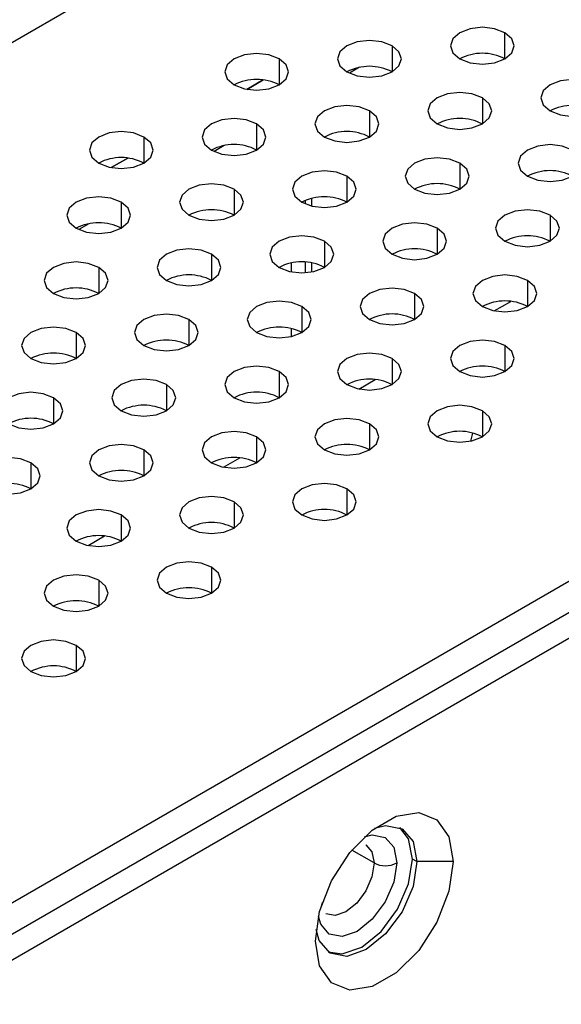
# Model space of a CAD drawing. Header units: millimetres. Extents: x 0 to 1118, y 0 to 864.
# Tile 280 of 309: x 1003.3 to 1005.42, y 712.85 to 716.7. Entities that reach past the tile are written whole.
import ezdxf

# ---------------------------------------------------------------- set-up
doc = ezdxf.new("R2010")
doc.units = ezdxf.units.MM

msp = doc.modelspace()

# ---------------------------------------------------------------- linework, layer by layer
at = {"color": 7, "linetype": 'Continuous', "lineweight": 25}
for p, q in [((985.8738, 706.5701), (1020.087, 726.3209)), ((985.8738, 703.0799), (1023.3308, 724.7034)), ((1023.4192, 724.6524), (985.8738, 702.9779)), ((1004.2511, 716.4645), (1004.1867, 716.4274)), ((1004.1867, 716.4274), (1004.2511, 716.4645)), ((1003.7208, 716.1584), (1003.6564, 716.1212)), ((1003.6564, 716.1212), (1003.7208, 716.1584)), ((1004.4165, 715.9787), (1004.4165, 715.9927)), ((1004.4165, 715.7099), (1004.4165, 715.7512)), ((1005.1565, 715.5604), (1005.2206, 715.5974)), ((1004.6262, 715.2543), (1004.6903, 715.2913)), ((1005.0651, 715.0507), (1005.0727, 715.082)), ((1004.0959, 714.9481), (1004.1599, 714.9851)), ((1003.5655, 714.642), (1003.6296, 714.679)), ((1004.8537, 713.404), (1004.836, 713.4142)), ((1004.9951, 713.404), (1004.8537, 713.404))]:
    msp.add_line(p, q, dxfattribs=at)
at = {"color": 8, "linetype": 'Continuous', "lineweight": 25}
for p, q in [((985.8738, 703.2024), (1022.9596, 724.6116)), ((1005.198, 716.547), (1005.198, 716.649)), ((1004.756, 716.598), (1004.756, 716.496)), ((1004.3141, 716.547), (1004.3141, 716.4449)), ((1004.629, 716.5136), (1004.5894, 716.4907)), ((1005.1096, 716.3939), (1005.1096, 716.2919)), ((1004.6676, 716.3429), (1004.6676, 716.2408)), ((1004.2257, 716.2919), (1004.2257, 716.1898)), ((1003.7837, 716.2408), (1003.7837, 716.1388)), ((1004.0986, 716.2074), (1004.0591, 716.1846)), ((1005.0212, 716.1388), (1005.0212, 716.0367)), ((1004.5792, 716.0878), (1004.5792, 715.9857)), ((1004.1373, 716.0367), (1004.1373, 715.9347)), ((1003.6954, 715.9857), (1003.6954, 715.8837)), ((1004.4399, 716.0006), (1004.4399, 715.9708)), ((1005.3747, 715.9347), (1005.3747, 715.8326)), ((1003.5683, 715.9012), (1003.5287, 715.8784)), ((1004.9328, 715.8837), (1004.9328, 715.7816)), ((1004.4909, 715.8326), (1004.4909, 715.7306)), ((1004.0489, 715.7816), (1004.0489, 715.6796)), ((1004.3616, 715.7134), (1004.3616, 715.7477)), ((1004.4399, 715.7484), (1004.4399, 715.7128)), ((1003.607, 715.7306), (1003.607, 715.6285)), ((1005.2863, 715.6796), (1005.2863, 715.5775)), ((1004.8444, 715.6285), (1004.8444, 715.5265)), ((1004.4025, 715.5775), (1004.4025, 715.4755)), ((1003.9605, 715.5265), (1003.9605, 715.4244)), ((1003.5186, 715.4755), (1003.5186, 715.3734)), ((1004.3616, 715.4597), (1004.3616, 715.4912)), ((1005.198, 715.4244), (1005.198, 715.3224)), ((1004.756, 715.3734), (1004.756, 715.2713)), ((1004.3141, 715.3224), (1004.3141, 715.2203)), ((1003.8721, 715.2713), (1003.8721, 715.1693)), ((1003.4302, 715.2203), (1003.4302, 715.1183)), ((1005.1096, 715.1693), (1005.1096, 715.0672)), ((1004.6676, 715.1183), (1004.6676, 715.0162)), ((1004.2257, 715.0672), (1004.2257, 714.9652)), ((1003.7837, 715.0162), (1003.7837, 714.9142)), ((1003.3418, 714.9652), (1003.3418, 714.8631)), ((1004.5792, 714.8631), (1004.5792, 714.7611)), ((1004.1373, 714.8121), (1004.1373, 714.7101)), ((1003.6954, 714.7611), (1003.6954, 714.659)), ((1004.0489, 714.557), (1004.0489, 714.4549)), ((1003.607, 714.506), (1003.607, 714.4039)), ((1003.5186, 714.2508), (1003.5186, 714.1488)), ((1004.6857, 713.3989), (1004.5983, 713.4494))]:
    msp.add_line(p, q, dxfattribs=at)
at = {"color": 7, "linetype": 'Continuous', "lineweight": 25, "flags": 128}
for points in [[(1005.198, 716.649), (1005.1574, 716.6647), (1005.1096, 716.6702), (1005.0617, 716.6647), (1005.0212, 716.649), (1004.9941, 716.6256), (1004.9846, 716.598), (1004.9941, 716.5704), (1005.0212, 716.547)], [(1005.0212, 716.547), (1005.0617, 716.5313), (1005.1096, 716.5259), (1005.1574, 716.5313), (1005.198, 716.547), (1005.2251, 716.5704), (1005.2346, 716.598), (1005.2251, 716.6256), (1005.198, 716.649)], [(1004.756, 716.598), (1004.7155, 716.6137), (1004.6676, 716.6191), (1004.6198, 716.6137), (1004.5792, 716.598), (1004.5521, 716.5746), (1004.5426, 716.547), (1004.5521, 716.5194), (1004.5792, 716.496)], [(1004.5792, 716.496), (1004.6198, 716.4803), (1004.6676, 716.4748), (1004.7155, 716.4803), (1004.756, 716.496), (1004.7831, 716.5194), (1004.7926, 716.547), (1004.7831, 716.5746), (1004.756, 716.598)], [(1004.3141, 716.547), (1004.2735, 716.5626), (1004.2257, 716.5681), (1004.1779, 716.5626), (1004.1373, 716.547), (1004.1102, 716.5236), (1004.1007, 716.496), (1004.1102, 716.4683), (1004.1373, 716.4449)], [(1004.1373, 716.4449), (1004.1779, 716.4293), (1004.2257, 716.4238), (1004.2735, 716.4293), (1004.3141, 716.4449), (1004.3412, 716.4683), (1004.3507, 716.496), (1004.3412, 716.5236), (1004.3141, 716.547)], [(1005.5515, 716.4449), (1005.511, 716.4606), (1005.4631, 716.4661), (1005.4153, 716.4606), (1005.3747, 716.4449), (1005.3476, 716.4215), (1005.3381, 716.3939), (1005.3476, 716.3663), (1005.3747, 716.3429)], [(1005.3747, 716.3429), (1005.4153, 716.3272), (1005.4631, 716.3217), (1005.511, 716.3272), (1005.5515, 716.3429), (1005.5786, 716.3663), (1005.5881, 716.3939), (1005.5786, 716.4215), (1005.5515, 716.4449)], [(1005.1096, 716.3939), (1005.069, 716.4096), (1005.0212, 716.415), (1004.9733, 716.4096), (1004.9328, 716.3939), (1004.9057, 716.3705), (1004.8962, 716.3429), (1004.9057, 716.3153), (1004.9328, 716.2919)], [(1004.6676, 716.3429), (1004.6271, 716.3585), (1004.5792, 716.364), (1004.5314, 716.3585), (1004.4909, 716.3429), (1004.4638, 716.3195), (1004.4542, 716.2919), (1004.4638, 716.2642), (1004.4909, 716.2408)], [(1004.9328, 716.2919), (1004.9733, 716.2762), (1005.0212, 716.2707), (1005.069, 716.2762), (1005.1096, 716.2919), (1005.1367, 716.3153), (1005.1462, 716.3429), (1005.1367, 716.3705), (1005.1096, 716.3939)], [(1004.4909, 716.2408), (1004.5314, 716.2252), (1004.5792, 716.2197), (1004.6271, 716.2252), (1004.6676, 716.2408), (1004.6947, 716.2642), (1004.7042, 716.2919), (1004.6947, 716.3195), (1004.6676, 716.3429)], [(1004.2257, 716.2919), (1004.1851, 716.3075), (1004.1373, 716.313), (1004.0895, 716.3075), (1004.0489, 716.2919), (1004.0218, 716.2684), (1004.0123, 716.2408), (1004.0218, 716.2132), (1004.0489, 716.1898)], [(1004.0489, 716.1898), (1004.0895, 716.1742), (1004.1373, 716.1687), (1004.1851, 716.1742), (1004.2257, 716.1898), (1004.2528, 716.2132), (1004.2623, 716.2408), (1004.2528, 716.2684), (1004.2257, 716.2919)], [(1003.7837, 716.2408), (1003.7432, 716.2565), (1003.6954, 716.262), (1003.6475, 716.2565), (1003.607, 716.2408), (1003.5799, 716.2174), (1003.5704, 716.1898), (1003.5799, 716.1622), (1003.607, 716.1388)], [(1003.607, 716.1388), (1003.6475, 716.1231), (1003.6954, 716.1176), (1003.7432, 716.1231), (1003.7837, 716.1388), (1003.8108, 716.1622), (1003.8204, 716.1898), (1003.8108, 716.2174), (1003.7837, 716.2408)], [(1005.4631, 716.1898), (1005.4226, 716.2055), (1005.3747, 716.2109), (1005.3269, 716.2055), (1005.2863, 716.1898), (1005.2593, 716.1664), (1005.2497, 716.1388), (1005.2593, 716.1112), (1005.2863, 716.0878)], [(1005.2863, 716.0878), (1005.3269, 716.0721), (1005.3747, 716.0666), (1005.4226, 716.0721), (1005.4631, 716.0878), (1005.4902, 716.1112), (1005.4997, 716.1388), (1005.4902, 716.1664), (1005.4631, 716.1898)], [(1005.0212, 716.1388), (1004.9806, 716.1544), (1004.9328, 716.1599), (1004.885, 716.1544), (1004.8444, 716.1388), (1004.8173, 716.1154), (1004.8078, 716.0878), (1004.8173, 716.0601), (1004.8444, 716.0367)], [(1004.8444, 716.0367), (1004.885, 716.0211), (1004.9328, 716.0156), (1004.9806, 716.0211), (1005.0212, 716.0367), (1005.0483, 716.0601), (1005.0578, 716.0878), (1005.0483, 716.1154), (1005.0212, 716.1388)], [(1004.5792, 716.0878), (1004.5387, 716.1034), (1004.4909, 716.1089), (1004.443, 716.1034), (1004.4025, 716.0878), (1004.3754, 716.0643), (1004.3659, 716.0367), (1004.3754, 716.0091), (1004.4025, 715.9857)], [(1004.4025, 715.9857), (1004.443, 715.9701), (1004.4909, 715.9646), (1004.5387, 715.9701), (1004.5792, 715.9857), (1004.6063, 716.0091), (1004.6159, 716.0367), (1004.6063, 716.0643), (1004.5792, 716.0878)], [(1004.1373, 716.0367), (1004.0967, 716.0524), (1004.0489, 716.0579), (1004.0011, 716.0524), (1003.9605, 716.0367), (1003.9334, 716.0133), (1003.9239, 715.9857), (1003.9334, 715.9581), (1003.9605, 715.9347)], [(1003.9605, 715.9347), (1004.0011, 715.919), (1004.0489, 715.9135), (1004.0967, 715.919), (1004.1373, 715.9347), (1004.1644, 715.9581), (1004.1739, 715.9857), (1004.1644, 716.0133), (1004.1373, 716.0367)], [(1003.6954, 715.9857), (1003.6548, 716.0013), (1003.607, 716.0068), (1003.5591, 716.0013), (1003.5186, 715.9857), (1003.4915, 715.9623), (1003.482, 715.9347), (1003.4915, 715.9071), (1003.5186, 715.8837)], [(1003.5186, 715.8837), (1003.5591, 715.868), (1003.607, 715.8625), (1003.6548, 715.868), (1003.6954, 715.8837), (1003.7225, 715.9071), (1003.732, 715.9347), (1003.7225, 715.9623), (1003.6954, 715.9857)], [(1005.3747, 715.9347), (1005.3342, 715.9503), (1005.2863, 715.9558), (1005.2385, 715.9503), (1005.198, 715.9347), (1005.1709, 715.9113), (1005.1613, 715.8837), (1005.1709, 715.856), (1005.198, 715.8326)], [(1005.198, 715.8326), (1005.2385, 715.817), (1005.2863, 715.8115), (1005.3342, 715.817), (1005.3747, 715.8326), (1005.4018, 715.856), (1005.4113, 715.8837), (1005.4018, 715.9113), (1005.3747, 715.9347)], [(1004.9328, 715.8837), (1004.8922, 715.8993), (1004.8444, 715.9048), (1004.7966, 715.8993), (1004.756, 715.8837), (1004.7289, 715.8602), (1004.7194, 715.8326), (1004.7289, 715.805), (1004.756, 715.7816)], [(1004.756, 715.7816), (1004.7966, 715.766), (1004.8444, 715.7605), (1004.8922, 715.766), (1004.9328, 715.7816), (1004.9599, 715.805), (1004.9694, 715.8326), (1004.9599, 715.8602), (1004.9328, 715.8837)], [(1004.4909, 715.8326), (1004.4503, 715.8483), (1004.4025, 715.8538), (1004.3546, 715.8483), (1004.3141, 715.8326), (1004.287, 715.8092), (1004.2775, 715.7816), (1004.287, 715.754), (1004.3141, 715.7306)], [(1004.3141, 715.7306), (1004.3546, 715.7149), (1004.4025, 715.7094), (1004.4503, 715.7149), (1004.4909, 715.7306), (1004.5179, 715.754), (1004.5275, 715.7816), (1004.5179, 715.8092), (1004.4909, 715.8326)], [(1004.0489, 715.7816), (1004.0084, 715.7972), (1003.9605, 715.8027), (1003.9127, 715.7972), (1003.8721, 715.7816), (1003.845, 715.7582), (1003.8355, 715.7306), (1003.845, 715.703), (1003.8721, 715.6796)], [(1003.8721, 715.6796), (1003.9127, 715.6639), (1003.9605, 715.6584), (1004.0084, 715.6639), (1004.0489, 715.6796), (1004.076, 715.703), (1004.0855, 715.7306), (1004.076, 715.7582), (1004.0489, 715.7816)], [(1003.607, 715.7306), (1003.5664, 715.7462), (1003.5186, 715.7517), (1003.4707, 715.7462), (1003.4302, 715.7306), (1003.4031, 715.7072), (1003.3936, 715.6796), (1003.4031, 715.6519), (1003.4302, 715.6285)], [(1003.4302, 715.6285), (1003.4707, 715.6129), (1003.5186, 715.6074), (1003.5664, 715.6129), (1003.607, 715.6285), (1003.6341, 715.6519), (1003.6436, 715.6796), (1003.6341, 715.7072), (1003.607, 715.7306)], [(1005.2863, 715.6796), (1005.2458, 715.6952), (1005.198, 715.7007), (1005.1501, 715.6952), (1005.1096, 715.6796), (1005.0825, 715.6561), (1005.073, 715.6285), (1005.0825, 715.6009), (1005.1096, 715.5775)], [(1005.1096, 715.5775), (1005.1501, 715.5619), (1005.198, 715.5564), (1005.2458, 715.5619), (1005.2863, 715.5775), (1005.3134, 715.6009), (1005.323, 715.6285), (1005.3134, 715.6561), (1005.2863, 715.6796)], [(1004.8444, 715.6285), (1004.8039, 715.6442), (1004.756, 715.6497), (1004.7082, 715.6442), (1004.6676, 715.6285), (1004.6405, 715.6051), (1004.631, 715.5775), (1004.6405, 715.5499), (1004.6676, 715.5265)], [(1004.6676, 715.5265), (1004.7082, 715.5108), (1004.756, 715.5053), (1004.8039, 715.5108), (1004.8444, 715.5265), (1004.8715, 715.5499), (1004.881, 715.5775), (1004.8715, 715.6051), (1004.8444, 715.6285)], [(1004.4025, 715.5775), (1004.3619, 715.5931), (1004.3141, 715.5986), (1004.2662, 715.5931), (1004.2257, 715.5775), (1004.1986, 715.5541), (1004.1891, 715.5265), (1004.1986, 715.4989), (1004.2257, 715.4755)], [(1003.9605, 715.5265), (1003.92, 715.5421), (1003.8721, 715.5476), (1003.8243, 715.5421), (1003.7837, 715.5265), (1003.7566, 715.5031), (1003.7471, 715.4755), (1003.7566, 715.4478), (1003.7837, 715.4244)], [(1004.2257, 715.4755), (1004.2662, 715.4598), (1004.3141, 715.4543), (1004.3619, 715.4598), (1004.4025, 715.4755), (1004.4296, 715.4989), (1004.4391, 715.5265), (1004.4296, 715.5541), (1004.4025, 715.5775)], [(1003.7837, 715.4244), (1003.8243, 715.4088), (1003.8721, 715.4033), (1003.92, 715.4088), (1003.9605, 715.4244), (1003.9876, 715.4478), (1003.9971, 715.4755), (1003.9876, 715.5031), (1003.9605, 715.5265)], [(1003.5186, 715.4755), (1003.478, 715.4911), (1003.4302, 715.4966), (1003.3824, 715.4911), (1003.3418, 715.4755), (1003.3147, 715.452), (1003.3052, 715.4244), (1003.3147, 715.3968), (1003.3418, 715.3734)], [(1003.3418, 715.3734), (1003.3824, 715.3578), (1003.4302, 715.3523), (1003.478, 715.3578), (1003.5186, 715.3734), (1003.5457, 715.3968), (1003.5552, 715.4244), (1003.5457, 715.452), (1003.5186, 715.4755)], [(1005.198, 715.4244), (1005.1574, 715.4401), (1005.1096, 715.4456), (1005.0617, 715.4401), (1005.0212, 715.4244), (1004.9941, 715.401), (1004.9846, 715.3734), (1004.9941, 715.3458), (1005.0212, 715.3224)], [(1004.756, 715.3734), (1004.7155, 715.389), (1004.6676, 715.3945), (1004.6198, 715.389), (1004.5792, 715.3734), (1004.5521, 715.35), (1004.5426, 715.3224), (1004.5521, 715.2948), (1004.5792, 715.2713)], [(1005.0212, 715.3224), (1005.0617, 715.3067), (1005.1096, 715.3012), (1005.1574, 715.3067), (1005.198, 715.3224), (1005.2251, 715.3458), (1005.2346, 715.3734), (1005.2251, 715.401), (1005.198, 715.4244)], [(1004.5792, 715.2713), (1004.6198, 715.2557), (1004.6676, 715.2502), (1004.7155, 715.2557), (1004.756, 715.2713), (1004.7831, 715.2948), (1004.7926, 715.3224), (1004.7831, 715.35), (1004.756, 715.3734)], [(1004.3141, 715.3224), (1004.2735, 715.338), (1004.2257, 715.3435), (1004.1779, 715.338), (1004.1373, 715.3224), (1004.1102, 715.299), (1004.1007, 715.2713), (1004.1102, 715.2437), (1004.1373, 715.2203)], [(1004.1373, 715.2203), (1004.1779, 715.2047), (1004.2257, 715.1992), (1004.2735, 715.2047), (1004.3141, 715.2203), (1004.3412, 715.2437), (1004.3507, 715.2713), (1004.3412, 715.299), (1004.3141, 715.3224)], [(1003.8721, 715.2713), (1003.8316, 715.287), (1003.7837, 715.2925), (1003.7359, 715.287), (1003.6954, 715.2713), (1003.6683, 715.2479), (1003.6587, 715.2203), (1003.6683, 715.1927), (1003.6954, 715.1693)], [(1003.4302, 715.2203), (1003.3896, 715.236), (1003.3418, 715.2415), (1003.294, 715.236), (1003.2534, 715.2203), (1003.2263, 715.1969), (1003.2168, 715.1693), (1003.2263, 715.1417), (1003.2534, 715.1183)], [(1003.6954, 715.1693), (1003.7359, 715.1537), (1003.7837, 715.1482), (1003.8316, 715.1537), (1003.8721, 715.1693), (1003.8992, 715.1927), (1003.9087, 715.2203), (1003.8992, 715.2479), (1003.8721, 715.2713)], [(1003.2534, 715.1183), (1003.294, 715.1026), (1003.3418, 715.0971), (1003.3896, 715.1026), (1003.4302, 715.1183), (1003.4573, 715.1417), (1003.4668, 715.1693), (1003.4573, 715.1969), (1003.4302, 715.2203)], [(1005.1096, 715.1693), (1005.069, 715.1849), (1005.0212, 715.1904), (1004.9733, 715.1849), (1004.9328, 715.1693), (1004.9057, 715.1459), (1004.8962, 715.1183), (1004.9057, 715.0907), (1004.9328, 715.0672)], [(1004.9328, 715.0672), (1004.9733, 715.0516), (1005.0212, 715.0461), (1005.069, 715.0516), (1005.1096, 715.0672), (1005.1367, 715.0907), (1005.1462, 715.1183), (1005.1367, 715.1459), (1005.1096, 715.1693)], [(1004.6676, 715.1183), (1004.6271, 715.1339), (1004.5792, 715.1394), (1004.5314, 715.1339), (1004.4909, 715.1183), (1004.4638, 715.0949), (1004.4542, 715.0672), (1004.4638, 715.0396), (1004.4909, 715.0162)], [(1004.2257, 715.0672), (1004.1851, 715.0829), (1004.1373, 715.0884), (1004.0895, 715.0829), (1004.0489, 715.0672), (1004.0218, 715.0438), (1004.0123, 715.0162), (1004.0218, 714.9886), (1004.0489, 714.9652)], [(1004.4909, 715.0162), (1004.5314, 715.0006), (1004.5792, 714.9951), (1004.6271, 715.0006), (1004.6676, 715.0162), (1004.6947, 715.0396), (1004.7042, 715.0672), (1004.6947, 715.0949), (1004.6676, 715.1183)], [(1004.0489, 714.9652), (1004.0895, 714.9496), (1004.1373, 714.9441), (1004.1851, 714.9496), (1004.2257, 714.9652), (1004.2528, 714.9886), (1004.2623, 715.0162), (1004.2528, 715.0438), (1004.2257, 715.0672)], [(1003.7837, 715.0162), (1003.7432, 715.0319), (1003.6954, 715.0374), (1003.6475, 715.0319), (1003.607, 715.0162), (1003.5799, 714.9928), (1003.5704, 714.9652), (1003.5799, 714.9376), (1003.607, 714.9142)], [(1003.607, 714.9142), (1003.6475, 714.8985), (1003.6954, 714.893), (1003.7432, 714.8985), (1003.7837, 714.9142), (1003.8108, 714.9376), (1003.8204, 714.9652), (1003.8108, 714.9928), (1003.7837, 715.0162)], [(1003.3418, 714.9652), (1003.3013, 714.9808), (1003.2534, 714.9863), (1003.2056, 714.9808), (1003.165, 714.9652), (1003.1379, 714.9418), (1003.1284, 714.9142), (1003.1379, 714.8866), (1003.165, 714.8631)], [(1003.165, 714.8631), (1003.2056, 714.8475), (1003.2534, 714.842), (1003.3013, 714.8475), (1003.3418, 714.8631), (1003.3689, 714.8866), (1003.3784, 714.9142), (1003.3689, 714.9418), (1003.3418, 714.9652)], [(1004.5792, 714.8631), (1004.5387, 714.8788), (1004.4909, 714.8843), (1004.443, 714.8788), (1004.4025, 714.8631), (1004.3754, 714.8397), (1004.3659, 714.8121), (1004.3754, 714.7845), (1004.4025, 714.7611)], [(1004.4025, 714.7611), (1004.443, 714.7455), (1004.4909, 714.74), (1004.5387, 714.7455), (1004.5792, 714.7611), (1004.6063, 714.7845), (1004.6159, 714.8121), (1004.6063, 714.8397), (1004.5792, 714.8631)], [(1004.1373, 714.8121), (1004.0967, 714.8278), (1004.0489, 714.8333), (1004.0011, 714.8278), (1003.9605, 714.8121), (1003.9334, 714.7887), (1003.9239, 714.7611), (1003.9334, 714.7335), (1003.9605, 714.7101)], [(1003.6954, 714.7611), (1003.6548, 714.7767), (1003.607, 714.7822), (1003.5591, 714.7767), (1003.5186, 714.7611), (1003.4915, 714.7377), (1003.482, 714.7101), (1003.4915, 714.6825), (1003.5186, 714.659)], [(1003.9605, 714.7101), (1004.0011, 714.6944), (1004.0489, 714.6889), (1004.0967, 714.6944), (1004.1373, 714.7101), (1004.1644, 714.7335), (1004.1739, 714.7611), (1004.1644, 714.7887), (1004.1373, 714.8121)], [(1003.5186, 714.659), (1003.5591, 714.6434), (1003.607, 714.6379), (1003.6548, 714.6434), (1003.6954, 714.659), (1003.7225, 714.6825), (1003.732, 714.7101), (1003.7225, 714.7377), (1003.6954, 714.7611)], [(1004.0489, 714.557), (1004.0084, 714.5726), (1003.9605, 714.5781), (1003.9127, 714.5726), (1003.8721, 714.557), (1003.845, 714.5336), (1003.8355, 714.506), (1003.845, 714.4784), (1003.8721, 714.4549)], [(1003.8721, 714.4549), (1003.9127, 714.4393), (1003.9605, 714.4338), (1004.0084, 714.4393), (1004.0489, 714.4549), (1004.076, 714.4784), (1004.0855, 714.506), (1004.076, 714.5336), (1004.0489, 714.557)], [(1003.607, 714.506), (1003.5664, 714.5216), (1003.5186, 714.5271), (1003.4707, 714.5216), (1003.4302, 714.506), (1003.4031, 714.4826), (1003.3936, 714.4549), (1003.4031, 714.4273), (1003.4302, 714.4039)], [(1003.4302, 714.4039), (1003.4707, 714.3883), (1003.5186, 714.3828), (1003.5664, 714.3883), (1003.607, 714.4039), (1003.6341, 714.4273), (1003.6436, 714.4549), (1003.6341, 714.4826), (1003.607, 714.506)], [(1003.5186, 714.2508), (1003.478, 714.2665), (1003.4302, 714.272), (1003.3824, 714.2665), (1003.3418, 714.2508), (1003.3147, 714.2274), (1003.3052, 714.1998), (1003.3147, 714.1722), (1003.3418, 714.1488)], [(1003.3418, 714.1488), (1003.3824, 714.1331), (1003.4302, 714.1277), (1003.478, 714.1331), (1003.5186, 714.1488), (1003.5457, 714.1722), (1003.5552, 714.1998), (1003.5457, 714.2274), (1003.5186, 714.2508)], [(1004.4559, 713.0927), (1004.4722, 713.2086), (1004.519, 713.3292), (1004.5907, 713.4401), (1004.6787, 713.5279), (1004.7723, 713.5819), (1004.8603, 713.5958), (1004.932, 713.5677), (1004.9789, 713.5011), (1004.9951, 713.404)], [(1004.6874, 713.5345), (1004.7309, 713.5453), (1004.7954, 713.5327), (1004.8385, 713.4831), (1004.8537, 713.404)], [(1004.836, 713.4142), (1004.8209, 713.4933), (1004.7863, 713.5374)], [(1004.9951, 713.404), (1004.9789, 713.2881), (1004.932, 713.1675), (1004.8603, 713.0566), (1004.7723, 712.9688), (1004.6787, 712.9147), (1004.5907, 712.9009), (1004.519, 712.929), (1004.4722, 712.9956), (1004.4559, 713.0927)], [(1004.8537, 713.404), (1004.8385, 713.3073), (1004.7954, 713.208), (1004.7309, 713.1209), (1004.6548, 713.0595), (1004.5787, 713.0331), (1004.5142, 713.0456), (1004.4711, 713.0952), (1004.4586, 713.1382)], [(1004.5056, 713.0512), (1004.561, 713.0433), (1004.6371, 713.0697), (1004.7132, 713.1311), (1004.7778, 713.2182), (1004.8209, 713.3176), (1004.836, 713.4142)]]:
    msp.add_lwpolyline(points, dxfattribs=at)
at = {"color": 8, "linetype": 'Continuous', "lineweight": 25, "flags": 128}
for points in [[(1004.6477, 713.5015), (1004.6787, 713.5088), (1004.7288, 713.499), (1004.7624, 713.4604), (1004.7741, 713.3989)], [(1004.6533, 713.4705), (1004.6534, 713.4704), (1004.6773, 713.4428), (1004.6857, 713.3989)], [(1004.7741, 713.3989), (1004.7624, 713.3237), (1004.7288, 713.2464), (1004.6787, 713.1787), (1004.6195, 713.131), (1004.5603, 713.1104), (1004.5101, 713.1201), (1004.4766, 713.1587), (1004.4674, 713.1891)], [(1004.6857, 713.3989), (1004.6773, 713.3452), (1004.6534, 713.29), (1004.6175, 713.2416), (1004.5753, 713.2075), (1004.533, 713.1928), (1004.4972, 713.1997)], [(1004.4796, 713.2339), (1004.4819, 713.2388), (1004.483, 713.2444)]]:
    msp.add_lwpolyline(points, dxfattribs=at)
at = {"color": 7, "linetype": 'Continuous', "lineweight": 25}
for centre, radius, start, end in [((1005.1096, 716.3764), 0.1921, 62.61, 117.3846), ((1004.6676, 716.3254), 0.1921, 62.61, 117.3846), ((1004.2257, 716.2743), 0.1921, 62.61, 117.3846), ((1005.4631, 716.1723), 0.1921, 62.61, 117.3846), ((1005.0212, 716.1213), 0.1921, 62.61, 117.3846), ((1004.5792, 716.0702), 0.1921, 62.61, 117.3846), ((1004.1373, 716.0192), 0.1921, 62.61, 117.3846), ((1003.6954, 715.9682), 0.1921, 62.61, 117.3846), ((1005.3747, 715.9171), 0.1921, 62.61, 117.3846), ((1004.9328, 715.8661), 0.1921, 62.61, 117.3846), ((1004.4909, 715.8151), 0.1921, 62.61, 117.3846), ((1004.0489, 715.7641), 0.1921, 62.61, 117.3846), ((1003.607, 715.713), 0.1921, 62.61, 117.3846), ((1005.2863, 715.662), 0.1921, 62.61, 117.3846), ((1004.8444, 715.611), 0.1921, 62.61, 117.3846), ((1004.4025, 715.56), 0.1921, 62.61, 117.3846), ((1003.9605, 715.5089), 0.1921, 62.61, 117.3846), ((1003.5186, 715.4579), 0.1921, 62.61, 117.3846), ((1005.198, 715.4069), 0.1921, 62.61, 117.3846), ((1004.756, 715.3559), 0.1921, 62.61, 117.3846), ((1004.3141, 715.3048), 0.1921, 62.61, 117.3846), ((1003.8721, 715.2538), 0.1921, 62.61, 117.3846), ((1003.4302, 715.2028), 0.1921, 62.61, 117.3846), ((1005.1096, 715.1518), 0.1921, 62.61, 117.3846), ((1004.6676, 715.1007), 0.1921, 62.61, 117.3846), ((1004.2257, 715.0497), 0.1921, 62.61, 117.3846), ((1003.7837, 714.9987), 0.1921, 62.61, 117.3846), ((1003.3418, 714.9477), 0.1921, 62.61, 117.3846), ((1005.0212, 714.8966), 0.1921, 62.61, 117.3846), ((1004.5792, 714.8456), 0.1921, 62.61, 117.3846), ((1004.1373, 714.7946), 0.1921, 62.61, 117.3846), ((1003.6954, 714.7436), 0.1921, 62.61, 117.3846), ((1003.2534, 714.6925), 0.1921, 62.61, 117.3846), ((1004.4909, 714.5905), 0.1921, 62.61, 117.3846), ((1004.0489, 714.5395), 0.1921, 62.61, 117.3846), ((1003.607, 714.4884), 0.1921, 62.61, 117.3846), ((1003.9605, 714.2843), 0.1921, 62.61, 117.3846), ((1003.5186, 714.2333), 0.1921, 62.61, 117.3846), ((1003.4302, 713.9782), 0.1921, 62.61, 117.3846), ((1004.7299, 713.4842), 0.0961, 242.6097, 297.3903)]:
    msp.add_arc(centre, radius, start, end, dxfattribs=at)

doc.saveas('drawing.dxf')
